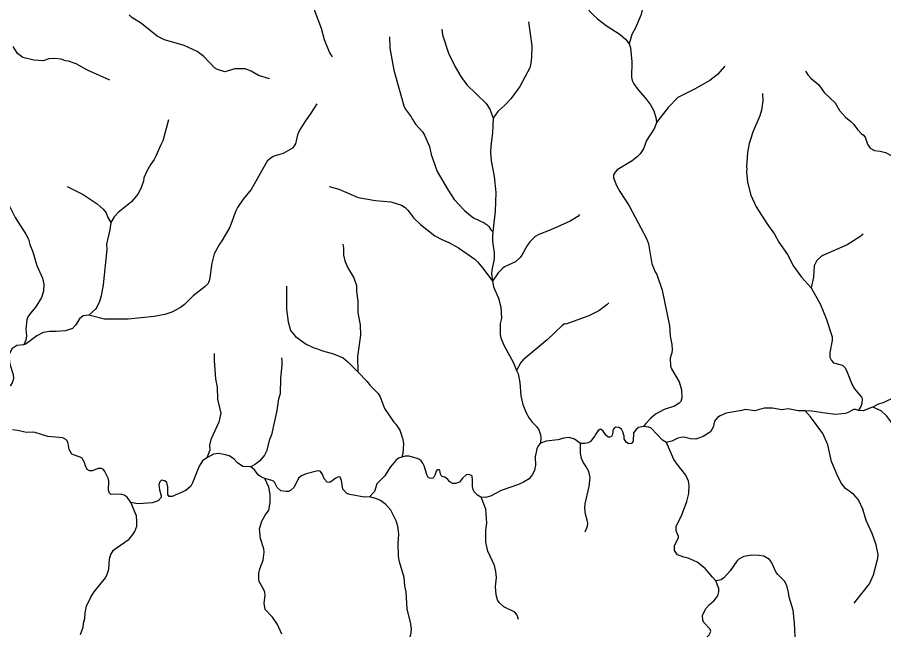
# Model space of a CAD drawing. Extents: x 500 to 555.2, y 9115.7 to 9171.
# Drawn here: x 518.44 to 528.19, y 9120.58 to 9127.48 of the extents above; entities that cross this region are included whole.
import ezdxf

# ---------------------------------------------------------------- set-up
doc = ezdxf.new("R2010")
doc.units = 0
doc.header["$LTSCALE"] = 0.064
doc.layers.add('7', color=7, linetype='Continuous', lineweight=25)

msp = doc.modelspace()

# ---------------------------------------------------------------- linework, layer by layer
at = {"layer": '7'}
for points in [[(525.021, 9129.0243), (525.1299, 9128.8418), (525.1707, 9128.7442), (525.1798, 9128.6627), (525.1681, 9128.5945), (525.1076, 9128.5223), (524.967, 9128.4242), (524.8167, 9128.3072), (524.7212, 9128.2443), (524.6556, 9128.1835), (524.638, 9128.1569), (524.6168, 9128.1043), (524.6074, 9128.0012), (524.6141, 9127.9642), (524.634, 9127.9079), (524.6857, 9127.8111), (524.844, 9127.5851), (524.9129, 9127.5131), (524.9709, 9127.4615), (525.0672, 9127.3885), (525.2245, 9127.2849), (525.2831, 9127.2313), (525.3255, 9127.1796)], [(521.9861, 9127.0327), (521.9544, 9127.0866), (521.8955, 9127.2245), (521.8627, 9127.3523), (521.7896, 9127.5409), (521.7779, 9127.6188), (521.7796, 9127.6759), (521.8064, 9127.7774), (521.8401, 9127.8154), (521.8762, 9127.8709), (521.9538, 9128.0297), (522.0186, 9128.1937), (522.0449, 9128.3118), (522.0548, 9128.3897), (522.0716, 9128.4507), (522.1563, 9128.6686), (522.1878, 9128.77), (522.1903, 9128.8026)], [(525.6232, 9128.0301), (525.5908, 9127.9528), (525.5474, 9127.8208), (525.5421, 9127.7891), (525.4957, 9127.674), (525.4602, 9127.5118), (525.3991, 9127.3597), (525.3567, 9127.285), (525.3255, 9127.1796)], [(521.2754, 9126.7847), (521.1542, 9126.8241), (521.0695, 9126.8728), (521.0026, 9126.8982), (520.8871, 9126.9), (520.7729, 9126.8656), (520.6915, 9126.8898), (520.6576, 9126.91), (520.5363, 9127.0391), (520.4644, 9127.0931), (520.3183, 9127.1601), (520.0965, 9127.2265), (520.0129, 9127.2659), (519.8357, 9127.4085), (519.7278, 9127.477), (519.6992, 9127.5057)], [(524.1943, 9127.4295), (524.2299, 9127.1581), (524.2284, 9127.027), (524.2169, 9126.9416), (524.2074, 9126.9094), (524.0968, 9126.6978), (523.9951, 9126.5618), (523.9312, 9126.4912), (523.8465, 9126.4182), (523.7945, 9126.3428)], [(522.6278, 9127.2586), (522.6306, 9127.1326), (522.6755, 9126.883), (522.7893, 9126.4821), (522.8047, 9126.4491), (522.8712, 9126.358), (522.8821, 9126.3338), (522.9224, 9126.2757), (522.9982, 9126.1881), (523.0206, 9126.1499), (523.0765, 9126.022), (523.0973, 9125.9318), (523.165, 9125.7417), (523.2866, 9125.5308), (523.3563, 9125.4249), (523.4723, 9125.3038), (523.5401, 9125.2446), (523.5753, 9125.2213), (523.6953, 9125.1646), (523.7285, 9125.1428), (523.7465, 9125.123), (523.7687, 9125.0845), (523.7908, 9125.0614)], [(523.2161, 9127.3471), (523.2248, 9127.2817), (523.2907, 9127.0754), (523.3666, 9126.9225), (523.43, 9126.8125), (523.4989, 9126.7192), (523.715, 9126.508), (523.756, 9126.4424), (523.7945, 9126.3428)], [(525.3255, 9127.1796), (525.3403, 9127.1367), (525.3552, 9126.9771), (525.3521, 9126.8039), (525.3603, 9126.7673), (525.3767, 9126.7312), (525.4255, 9126.6611), (525.5083, 9126.5698), (525.5656, 9126.4943), (525.6041, 9126.4267), (525.6308, 9126.335), (525.6354, 9126.2922)], [(519.478, 9126.7693), (519.2283, 9126.8816), (519.1013, 9126.9539), (519.0145, 9126.9867), (518.9806, 9126.9905), (518.9323, 9127.0069), (518.8622, 9127.0165), (518.7936, 9127.0097), (518.7298, 9126.9903), (518.6231, 9126.9962), (518.499, 9127.0249), (518.4386, 9127.0703), (518.3904, 9127.1484)], [(526.4012, 9126.9274), (526.3188, 9126.8352), (526.234, 9126.7685), (526.063, 9126.6699), (525.8746, 9126.5749), (525.7635, 9126.4616), (525.6354, 9126.2922)], [(527.3124, 9126.8729), (527.3376, 9126.8303), (527.3752, 9126.7879), (527.4594, 9126.7168), (527.5199, 9126.6335), (527.6458, 9126.514), (527.6924, 9126.4299), (527.7599, 9126.3524), (527.8218, 9126.305), (527.8558, 9126.2711), (527.8955, 9126.2143), (527.9421, 9126.1666), (527.9587, 9126.1564), (527.9813, 9126.129), (528.009, 9126.0495), (528.0386, 9126.0066), (528.0876, 9125.9786), (528.1531, 9125.9727), (528.2133, 9125.9546), (528.3623, 9125.877), (528.544, 9125.86), (528.653, 9125.7947)], [(526.8283, 9126.6213), (526.8299, 9126.5375), (526.814, 9126.4344), (526.7957, 9126.368), (526.7127, 9126.1792), (526.7002, 9126.1243), (526.676, 9126.0591), (526.6577, 9125.9542), (526.6464, 9125.7944), (526.651, 9125.7699), (526.648, 9125.7389), (526.6578, 9125.6216), (526.695, 9125.4761), (526.7548, 9125.3429), (526.8739, 9125.157), (526.9627, 9125.0344), (527.0117, 9124.9454), (527.1071, 9124.8054), (527.1769, 9124.6761), (527.2674, 9124.5501), (527.3737, 9124.4321)], [(521.8102, 9126.5048), (521.744, 9126.3975), (521.6807, 9126.3139), (521.6155, 9126.2094), (521.5934, 9126.1538), (521.5707, 9126.0541), (521.5367, 9126.0046), (521.4314, 9125.9436), (521.3531, 9125.924), (521.317, 9125.9093), (521.2809, 9125.8863), (521.2508, 9125.858), (521.0708, 9125.5403), (520.9795, 9125.4289), (520.9151, 9125.3368), (520.8967, 9125.3001), (520.8294, 9125.1164), (520.7411, 9124.9597), (520.7129, 9124.9229), (520.656, 9124.8152), (520.6265, 9124.7077), (520.6001, 9124.5201), (520.5868, 9124.4807), (520.552, 9124.4457), (520.4175, 9124.3406), (520.3212, 9124.2444), (520.2751, 9124.2094), (520.1767, 9124.1563), (520.0972, 9124.1314), (519.9777, 9124.1066), (519.6872, 9124.0771), (519.4214, 9124.0788), (519.2443, 9124.1229)], [(520.1416, 9126.3241), (520.0776, 9126.087), (520.0525, 9126.0427), (519.9991, 9125.9128), (519.9793, 9125.8771), (519.9394, 9125.8243), (519.896, 9125.7473), (519.8637, 9125.6714), (519.8585, 9125.6317), (519.8303, 9125.549), (519.7935, 9125.4879), (519.7251, 9125.3985), (519.5739, 9125.2784), (519.5299, 9125.2305), (519.4903, 9125.1659)], [(523.7945, 9126.3428), (523.7888, 9126.1767), (523.7672, 9126.0321), (523.7644, 9125.9559), (523.7743, 9125.8635), (523.8069, 9125.684), (523.8265, 9125.5068), (523.8166, 9125.296), (523.7908, 9125.0614)], [(525.6354, 9126.2922), (525.6113, 9126.2297), (525.5221, 9126.0899), (525.4862, 9125.9957), (525.4498, 9125.9401), (525.4171, 9125.9072), (525.3582, 9125.8625), (525.1919, 9125.7588), (525.1673, 9125.7358), (525.1488, 9125.7049), (525.1503, 9125.6689), (525.1831, 9125.5859), (525.2206, 9125.5182), (525.3273, 9125.3537), (525.521, 9124.9858), (525.5435, 9124.9281), (525.5815, 9124.7011), (525.6175, 9124.6125), (525.6364, 9124.5809), (525.6966, 9124.4045), (525.7783, 9124.0023), (525.7878, 9123.8878), (525.8048, 9123.7944), (525.8095, 9123.7321), (525.8048, 9123.6972), (525.7868, 9123.6375), (525.79, 9123.5496), (525.8023, 9123.5181), (525.89, 9123.3718), (525.9162, 9123.2832), (525.9193, 9123.1907), (525.9082, 9123.1525), (525.8895, 9123.1333), (525.8381, 9123.0981), (525.7194, 9123.0601), (525.6216, 9123.0064), (525.5653, 9122.9585), (525.5099, 9122.8997), (525.4891, 9122.8688)], [(518.9998, 9125.5716), (519.1785, 9125.4825), (519.338, 9125.3786), (519.4059, 9125.3188), (519.4396, 9125.2756), (519.457, 9125.2251), (519.4903, 9125.1659)], [(521.9489, 9125.5725), (522.0583, 9125.5418), (522.2742, 9125.4503), (522.4704, 9125.4137), (522.6434, 9125.4012), (522.7623, 9125.3636), (522.805, 9125.3349), (522.8336, 9125.3079), (522.902, 9125.2175), (522.9785, 9125.1432), (523.1391, 9125.0178), (523.2158, 9124.9747), (523.2958, 9124.9428), (523.4052, 9124.8833), (523.5876, 9124.7541), (523.6198, 9124.725), (523.6795, 9124.6541), (523.7862, 9124.505)], [(518.2954, 9125.4274), (518.3529, 9125.3434), (518.4123, 9125.2248), (518.5337, 9125.0361), (518.5639, 9124.9804), (518.5778, 9124.9196), (518.6115, 9124.8383), (518.6578, 9124.6847), (518.7217, 9124.5403), (518.7361, 9124.4723), (518.7348, 9124.3947), (518.7102, 9124.3225), (518.6475, 9124.2163), (518.5854, 9124.1454), (518.558, 9124.1033), (518.5447, 9124.0699), (518.535, 9123.9662), (518.543, 9123.8919), (518.5349, 9123.8409), (518.5111, 9123.7887)], [(524.768, 9125.2577), (524.7466, 9125.2367), (524.6602, 9125.1821), (524.4454, 9125.0853), (524.3094, 9125.032), (524.2695, 9125.0104), (524.2112, 9124.9522), (524.1779, 9124.9092), (524.1194, 9124.7978), (524.1001, 9124.7721), (524.0447, 9124.7251), (523.9235, 9124.6669), (523.895, 9124.6458), (523.8523, 9124.5998), (523.7862, 9124.505)], [(519.4903, 9125.1659), (519.4796, 9125.0836), (519.4438, 9124.9235), (519.4468, 9124.8629), (519.406, 9124.4642), (519.3831, 9124.3402), (519.3644, 9124.2791), (519.3387, 9124.2215), (519.3174, 9124.192), (519.2443, 9124.1229)], [(523.7908, 9125.0614), (523.7862, 9125.0194), (523.7889, 9124.9524), (523.8052, 9124.8251), (523.8068, 9124.7594), (523.7804, 9124.6303), (523.7775, 9124.5882), (523.7862, 9124.505)], [(527.9599, 9125.0366), (527.9245, 9125.0049), (527.7808, 9124.9176), (527.5049, 9124.7949), (527.4824, 9124.7802), (527.44, 9124.7389), (527.4073, 9124.6784), (527.4023, 9124.5503), (527.3737, 9124.4321)], [(522.1044, 9124.9214), (522.1103, 9124.8793), (522.1112, 9124.7986), (522.1255, 9124.7354), (522.1582, 9124.6551), (522.2253, 9124.5434), (522.2551, 9124.457), (522.2553, 9124.39), (522.2699, 9124.2811), (522.2716, 9124.1499), (522.2962, 9124.0141), (522.3026, 9123.8992), (522.2666, 9123.6566), (522.2697, 9123.4868)], [(521.4683, 9124.449), (521.4703, 9124.1908), (521.4879, 9124.0488), (521.5129, 9123.9514), (521.5685, 9123.8845), (521.6895, 9123.7973), (521.7676, 9123.7601), (521.8183, 9123.7459), (521.8741, 9123.7214), (521.9966, 9123.6896), (522.1054, 9123.6411), (522.1607, 9123.5974), (522.2697, 9123.4868)], [(523.7862, 9124.505), (523.8002, 9124.441), (523.8542, 9124.3139), (523.8824, 9124.2143), (523.8871, 9124.0896), (523.8754, 9124.0285), (523.8724, 9123.9039), (523.8804, 9123.8669), (523.9148, 9123.7857), (524.025, 9123.585), (524.0589, 9123.5008)], [(527.3737, 9124.4321), (527.4777, 9124.2526), (527.5432, 9124.0875), (527.6105, 9123.8808), (527.6123, 9123.8398), (527.5845, 9123.7031), (527.5862, 9123.6508), (527.6029, 9123.6108), (527.625, 9123.587), (527.727, 9123.5603), (527.7553, 9123.5351), (527.7736, 9123.5016), (527.8347, 9123.3387), (527.8626, 9123.2951), (527.9405, 9123.2006), (527.9471, 9123.184), (527.9468, 9123.1291), (527.9353, 9123.0963), (527.9085, 9123.0481)], [(525.0955, 9124.2614), (525.0761, 9124.2398), (524.9846, 9124.1723), (524.8709, 9124.1147), (524.6127, 9124.023), (524.6025, 9124.0243), (524.57, 9124.0055), (524.4012, 9123.8442), (524.1338, 9123.6215), (524.1083, 9123.5893), (524.0589, 9123.5008)], [(519.2443, 9124.1229), (519.1813, 9124.1146), (519.1378, 9124.0823), (519.0929, 9124.0108), (519.0583, 9123.9748), (518.9805, 9123.9458), (518.8745, 9123.9378), (518.8001, 9123.9408), (518.7279, 9123.9275), (518.657, 9123.8905), (518.5384, 9123.7994), (518.5111, 9123.7887)], [(518.5111, 9123.7887), (518.4311, 9123.7832), (518.3759, 9123.744), (518.3466, 9123.6789), (518.3464, 9123.6303), (518.3547, 9123.5713), (518.3905, 9123.4538), (518.3955, 9123.4133), (518.3902, 9123.3943), (518.379, 9123.3606), (518.3626, 9123.331), (518.3326, 9123.3126), (518.2556, 9123.2696), (518.2037, 9123.2258), (518.1737, 9123.1926), (518.1704, 9123.1762), (518.1578, 9123.1562), (518.1511, 9123.1067), (518.1358, 9123.0712), (518.0351, 9122.9932), (517.9635, 9122.9023), (517.9494, 9122.8585), (517.9484, 9122.7369)], [(520.6543, 9123.6932), (520.6527, 9123.614), (520.6688, 9123.4064), (520.6886, 9123.3122), (520.6922, 9123.1789), (520.728, 9123.0175), (520.7085, 9122.9196), (520.6162, 9122.7243), (520.6018, 9122.6579), (520.6048, 9122.6043), (520.5723, 9122.5174)], [(521.4109, 9123.6413), (521.4169, 9123.6075), (521.4169, 9123.5587), (521.4023, 9123.415), (521.3989, 9123.2366), (521.3794, 9123.1803), (521.3612, 9123.0504), (521.2989, 9122.7748), (521.2786, 9122.7212), (521.2447, 9122.5911), (521.2214, 9122.5478), (521.1688, 9122.484), (521.1184, 9122.4451), (521.0662, 9122.4145)], [(522.2697, 9123.4868), (522.3778, 9123.3772), (522.4075, 9123.3356), (522.501, 9123.2423), (522.524, 9123.2045), (522.5718, 9123.0733), (522.6764, 9122.9196), (522.6997, 9122.8944), (522.7439, 9122.8272), (522.7751, 9122.7386), (522.7865, 9122.6763), (522.7793, 9122.5633), (522.7673, 9122.5249)], [(524.0589, 9123.5008), (524.075, 9123.4609), (524.094, 9123.3646), (524.1055, 9123.2137), (524.1286, 9123.1153), (524.1655, 9123.0221), (524.1986, 9122.9623), (524.2335, 9122.9175), (524.2842, 9122.8682), (524.3089, 9122.8331), (524.3285, 9122.7741), (524.3317, 9122.7446), (524.3271, 9122.6812)], [(529.4269, 9123.4774), (529.4242, 9123.4766), (529.3185, 9123.4177), (529.1482, 9123.3377), (528.9651, 9123.2826), (528.8667, 9123.2702), (528.796, 9123.2685), (528.7246, 9123.2747), (528.5316, 9123.3142), (528.4905, 9123.3111), (528.384, 9123.2332), (528.3101, 9123.194), (528.1911, 9123.1411), (528.123, 9123.1183), (528.0692, 9123.0883)], [(527.3062, 9123.0444), (527.2286, 9123.0452), (527.1177, 9123.0666), (527.0442, 9123.057), (526.9404, 9123.0767), (526.8454, 9123.0766), (526.7397, 9123.0439), (526.6314, 9123.0599), (526.5938, 9123.0484), (526.4168, 9123.0201), (526.3501, 9122.9896), (526.3206, 9122.9702), (526.288, 9122.9304), (526.2722, 9122.8601), (526.2434, 9122.8087), (526.1576, 9122.756), (526.0747, 9122.7256), (526.0148, 9122.7305), (525.9425, 9122.7483), (525.9071, 9122.7468), (525.873, 9122.7366), (525.808, 9122.7042), (525.7456, 9122.6898)], [(527.9085, 9123.0481), (527.8728, 9123.0605), (527.8507, 9123.06), (527.797, 9123.0288), (527.7603, 9123.0155), (527.7204, 9123.0106), (527.6478, 9123.0061), (527.5329, 9123.0188), (527.3833, 9123.0436), (527.3062, 9123.0444)], [(528.0692, 9123.0883), (528.0635, 9123.0851), (527.9613, 9123.0455), (527.9085, 9123.0481)], [(529.1473, 9121.8661), (529.1887, 9121.9651), (529.1903, 9122.0613), (529.1754, 9122.1185), (529.1234, 9122.1918), (529.0842, 9122.2325), (529.0032, 9122.2891), (528.8694, 9122.3485), (528.8366, 9122.3724), (528.7418, 9122.4667), (528.6151, 9122.5447), (528.5158, 9122.639), (528.4173, 9122.7129), (528.385, 9122.7436), (528.2717, 9122.9256), (528.2264, 9122.9858), (528.1645, 9123.0473), (528.0692, 9123.0883)], [(527.8602, 9120.8794), (528.0302, 9121.0979), (528.0777, 9121.1988), (528.1241, 9121.3876), (528.1272, 9121.4264), (528.105, 9121.5358), (528.0617, 9121.6625), (527.9923, 9121.8106), (527.9569, 9121.9375), (527.9092, 9122.0431), (527.855, 9122.1038), (527.7629, 9122.1708), (527.7145, 9122.2277), (527.677, 9122.2977), (527.6027, 9122.4757), (527.562, 9122.6618), (527.507, 9122.7887), (527.3683, 9122.9776), (527.3062, 9123.0444)], [(525.4891, 9122.8688), (525.4302, 9122.8563), (525.4041, 9122.8364), (525.3758, 9122.7988), (525.3715, 9122.7042), (525.3537, 9122.6762), (525.3193, 9122.6749), (525.2904, 9122.6908), (525.2702, 9122.7307), (525.2698, 9122.759), (525.2564, 9122.8096), (525.2386, 9122.8391), (525.2081, 9122.8578), (525.1765, 9122.8629), (525.1537, 9122.8462), (525.1405, 9122.8213), (525.137, 9122.7781), (525.1277, 9122.7546), (525.1102, 9122.7485), (525.0892, 9122.749), (525.0623, 9122.771), (525.0508, 9122.7906), (525.0334, 9122.8179), (525.0095, 9122.8351), (524.9951, 9122.8369)], [(525.7456, 9122.6898), (525.7023, 9122.7164), (525.5733, 9122.8517), (525.5488, 9122.8615), (525.4891, 9122.8688)], [(519.7159, 9122.0141), (519.6765, 9122.0723), (519.6405, 9122.0971), (519.5967, 9122.1073), (519.4913, 9122.1022), (519.4767, 9122.1171), (519.4653, 9122.1508), (519.4666, 9122.2525), (519.4602, 9122.2853), (519.4236, 9122.3604), (519.4071, 9122.3853), (519.3863, 9122.3973), (519.3487, 9122.3957), (519.2802, 9122.3694), (519.2503, 9122.3682), (519.2256, 9122.3847), (519.2041, 9122.4277), (519.1952, 9122.4645), (519.164, 9122.516), (519.0527, 9122.5592), (519.022, 9122.6114), (519.0105, 9122.6763), (518.9977, 9122.7084), (518.9842, 9122.7244), (518.9499, 9122.7401), (518.7804, 9122.7552), (518.6384, 9122.8028), (518.6065, 9122.8059), (518.5409, 9122.801), (518.4392, 9122.8223), (518.3834, 9122.8299)], [(524.9951, 9122.8369), (524.9768, 9122.825), (524.9556, 9122.7896), (524.9396, 9122.7623), (524.8909, 9122.7011), (524.8632, 9122.6862), (524.8254, 9122.6762), (524.7796, 9122.679)], [(524.3271, 9122.6812), (524.3011, 9122.6526), (524.2857, 9122.6166), (524.2695, 9122.528), (524.2727, 9122.4342), (524.2613, 9122.3752), (524.2328, 9122.3231), (524.2001, 9122.2806), (524.1358, 9122.2405), (524.0797, 9122.2156), (523.8856, 9122.1481), (523.7642, 9122.0842), (523.7093, 9122.0703), (523.6597, 9122.0723)], [(524.7796, 9122.679), (524.7783, 9122.6791), (524.7096, 9122.7268), (524.6507, 9122.7434), (524.5916, 9122.7387), (524.5238, 9122.7203), (524.3934, 9122.704), (524.3271, 9122.6812)], [(524.8306, 9121.6813), (524.8552, 9121.7452), (524.86, 9121.7793), (524.8549, 9121.8135), (524.8336, 9121.8797), (524.8256, 9121.9519), (524.8288, 9121.9973), (524.8764, 9122.1946), (524.886, 9122.2937), (524.8714, 9122.3613), (524.8392, 9122.4225), (524.8068, 9122.4676), (524.7896, 9122.5084), (524.7796, 9122.568), (524.7796, 9122.679)], [(525.9146, 9121.8628), (525.977, 9122.0235), (525.9981, 9122.1154), (525.9999, 9122.2066), (525.9929, 9122.2544), (525.9625, 9122.3215), (525.8647, 9122.4454), (525.8301, 9122.4979), (525.7456, 9122.6898)], [(520.5723, 9122.5174), (520.5233, 9122.4839), (520.4854, 9122.4237), (520.4111, 9122.2329)], [(521.0662, 9122.4145), (520.9752, 9122.4192), (520.9179, 9122.4604), (520.874, 9122.504), (520.8221, 9122.538), (520.7822, 9122.5516), (520.7027, 9122.5646), (520.646, 9122.5564), (520.5723, 9122.5174)], [(522.7673, 9122.5249), (522.7282, 9122.5122), (522.6977, 9122.4875), (522.6341, 9122.4122), (522.5756, 9122.3143), (522.4865, 9122.2219), (522.4586, 9122.1357), (522.4029, 9122.0785)], [(523.6597, 9122.0723), (523.658, 9122.0726), (523.6202, 9122.0965), (523.5815, 9122.1315), (523.5689, 9122.1586), (523.5609, 9122.1947), (523.564, 9122.2669), (523.558, 9122.308), (523.5465, 9122.3178), (523.5257, 9122.3282), (523.492, 9122.3237), (523.4505, 9122.2853), (523.4151, 9122.2437), (523.3726, 9122.2253), (523.3397, 9122.2269), (523.3228, 9122.2329), (523.3018, 9122.2498), (523.2838, 9122.2719), (523.266, 9122.2869), (523.2506, 9122.2974), (523.2226, 9122.3046), (523.2084, 9122.3154), (523.2018, 9122.3319), (523.193, 9122.376), (523.1819, 9122.3825), (523.1657, 9122.3807), (523.1538, 9122.3664), (523.1424, 9122.3286), (523.1272, 9122.2974), (523.1157, 9122.2879), (523.1007, 9122.2841), (523.0808, 9122.2859), (523.0636, 9122.2964), (523.0508, 9122.3188), (523.0181, 9122.4264), (523.0049, 9122.4551), (522.9849, 9122.4811), (522.9646, 9122.4979), (522.9386, 9122.5076), (522.8496, 9122.535), (522.805, 9122.534), (522.7673, 9122.5249)], [(521.223, 9122.283), (521.1873, 9122.3), (521.151, 9122.3261), (521.1088, 9122.3813), (521.0662, 9122.4145)], [(521.4166, 9120.5288), (521.3663, 9120.6401), (521.3124, 9120.7193), (521.23, 9120.8082), (521.2154, 9120.8797), (521.2266, 9120.9659), (521.2232, 9121.0038), (521.2076, 9121.0445), (521.1617, 9121.1234), (521.1559, 9121.1462), (521.1553, 9121.2141), (521.1677, 9121.2656), (521.207, 9121.3649), (521.2167, 9121.452), (521.2117, 9121.4893), (521.1776, 9121.6068), (521.1644, 9121.7162), (521.1907, 9121.8036), (521.2284, 9121.8709), (521.2692, 9121.9274), (521.2841, 9122.0131), (521.2841, 9122.1061), (521.2685, 9122.1863), (521.223, 9122.283)], [(522.4029, 9122.0785), (522.3422, 9122.0742), (522.1811, 9122.1019), (522.1493, 9122.1134), (522.1043, 9122.1615), (522.0863, 9122.2623), (522.0711, 9122.2971), (522.0528, 9122.3003), (522.022, 9122.2888), (521.9579, 9122.2386), (521.9269, 9122.2413), (521.8915, 9122.2788), (521.8729, 9122.3318), (521.8493, 9122.3663), (521.8222, 9122.3712), (521.6903, 9122.3349), (521.6373, 9122.3129), (521.6042, 9122.2858), (521.5555, 9122.1865), (521.5125, 9122.1484), (521.4902, 9122.1382), (521.4659, 9122.1352), (521.4033, 9122.1447), (521.3647, 9122.1807), (521.334, 9122.2414), (521.3205, 9122.2541), (521.2915, 9122.2662), (521.223, 9122.283)], [(520.4111, 9122.2329), (520.3906, 9122.1978), (520.3334, 9122.1487), (520.1801, 9122.0794), (520.1481, 9122.0793), (520.1327, 9122.1045), (520.1341, 9122.1907), (520.1231, 9122.2371), (520.0996, 9122.2562), (520.0595, 9122.2628), (520.041, 9122.2447), (520.0326, 9122.2164), (520.0374, 9122.1554), (520.0571, 9122.0885), (520.0569, 9122.0679), (520.0228, 9122.0311), (519.9562, 9122.0105), (519.8007, 9121.9973), (519.7711, 9122.0008), (519.7159, 9122.0141)], [(519.1494, 9120.5265), (519.1799, 9120.6074), (519.1845, 9120.6548), (519.1975, 9120.7052), (519.201, 9120.7697), (519.2179, 9120.8439), (519.2643, 9120.9476), (519.3047, 9121.0071), (519.4304, 9121.164), (519.4505, 9121.2039), (519.4698, 9121.2617), (519.4778, 9121.3778), (519.4913, 9121.428), (519.5225, 9121.4756), (519.5499, 9121.4998), (519.6963, 9121.6003), (519.7402, 9121.6506), (519.7622, 9121.6861), (519.7833, 9121.7461), (519.7848, 9121.8036), (519.7785, 9121.8612), (519.7159, 9122.0141)], [(522.8791, 9120.1811), (522.8471, 9120.2428), (522.8259, 9120.3026), (522.8244, 9120.3635), (522.8295, 9120.3978), (522.867, 9120.5242), (522.8767, 9120.584), (522.8681, 9120.6449), (522.8266, 9120.8153), (522.8162, 9121.0082), (522.8017, 9121.0739), (522.7914, 9121.1679), (522.7394, 9121.343), (522.7289, 9121.406), (522.7243, 9121.5636), (522.7308, 9121.597), (522.7325, 9121.6593), (522.7211, 9121.7473), (522.7045, 9121.8069), (522.6445, 9121.9262), (522.5852, 9121.9916), (522.5251, 9122.0364), (522.4727, 9122.0596), (522.4029, 9122.0785)], [(524.082, 9120.694), (524.0646, 9120.7434), (524.0394, 9120.777), (523.9164, 9120.839), (523.8631, 9120.8863), (523.842, 9120.9175), (523.8299, 9120.971), (523.8217, 9121.0682), (523.8314, 9121.1672), (523.8265, 9121.2355), (523.8111, 9121.3037), (523.7354, 9121.4635), (523.7118, 9121.5642), (523.7135, 9121.7013), (523.7247, 9121.7794), (523.713, 9121.9362), (523.6597, 9122.0723)], [(526.3009, 9121.13), (526.2627, 9121.1707), (526.183, 9121.2691), (526.0906, 9121.3406), (525.9899, 9121.385), (525.9403, 9121.396), (525.87, 9121.4236), (525.8345, 9121.4725), (525.8346, 9121.5299), (525.8816, 9121.6141), (525.88, 9121.6406), (525.8737, 9121.6451), (525.8543, 9121.6974), (525.8559, 9121.7451), (525.9146, 9121.8628)], [(527.215, 9120.3044), (527.1986, 9120.4291), (527.1875, 9120.6522), (527.1727, 9120.7992), (527.1256, 9120.9455), (527.1186, 9120.9993), (527.0991, 9121.078), (527.0755, 9121.125), (526.9985, 9121.2003), (526.9815, 9121.2237), (526.9299, 9121.3411), (526.9057, 9121.3717), (526.842, 9121.408), (526.785, 9121.4166), (526.7063, 9121.4198), (526.6178, 9121.4047), (526.561, 9121.3738), (526.5371, 9121.3534), (526.4641, 9121.2444), (526.3921, 9121.1641), (526.3608, 9121.1433), (526.3009, 9121.13)], [(525.7474, 9120.3492), (525.75, 9120.3509), (525.7951, 9120.3596), (525.8564, 9120.33), (525.8858, 9120.3241), (525.9222, 9120.3291), (525.9807, 9120.3611), (526.0519, 9120.4107), (526.1289, 9120.4436), (526.1754, 9120.4702), (526.2282, 9120.5216), (526.2457, 9120.56), (526.2372, 9120.5868), (526.1675, 9120.6597), (526.1541, 9120.6889), (526.1527, 9120.7412), (526.1899, 9120.819), (526.2317, 9120.8643), (526.2837, 9120.9081), (526.3226, 9120.9632), (526.3361, 9121.006), (526.3342, 9121.0439), (526.3009, 9121.13)]]:
    msp.add_lwpolyline(points, dxfattribs=at)

doc.saveas('drawing.dxf')
